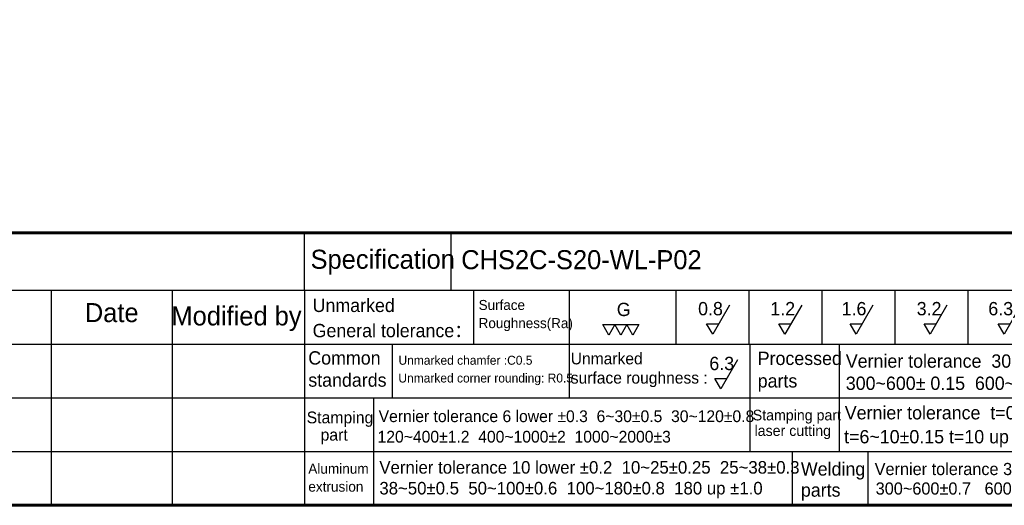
# Model space of a CAD drawing. Header units: millimetres. Extents: x 399 to 6076, y -1991 to 1602.
# Tile 310 of 324: x 5677 to 5812, y -22 to 44. Entities that reach past the tile are written whole.
import ezdxf
from ezdxf.enums import TextEntityAlignment as Align

# ---------------------------------------------------------------- set-up
doc = ezdxf.new("R2010")
doc.units = ezdxf.units.MM
doc.linetypes.add('SLD-實線', pattern=[0])
doc.layers.add('BORDER', color=7, linetype='Continuous')
doc.layers.add('圖框', color=7, linetype='SLD-實線')
doc.styles.add('標題欄', font='txt')

# ---------------------------------------------------------------- blocks, each defined once
blk = doc.blocks.new('A4-英文圖框-橫式')
at = {"layer": 'BORDER', "color": 123, "linetype": 'Continuous', "lineweight": 60, "ltscale": 25.4}
blk.add_line((2151.7, -57.78), (2549.79, -57.78), dxfattribs=at)
at = {"layer": 'BORDER', "color": 60, "linetype": 'Continuous', "ltscale": 25.4}
for p, q in [((2255, -65.63), (2255, -57.78)), ((2275.1, -65.63), (2275.1, -57.78)), ((2151.7, -65.63), (2549.79, -65.63)), ((2220.31, -65.63), (2220.31, -95.06)), ((2236.88, -65.63), (2236.88, -95.06)), ((2255, -65.63), (2255, -95.06)), ((2278.15, -65.63), (2278.15, -72.99)), ((2291.22, -65.63), (2291.22, -80.35)), ((2305.82, -65.63), (2305.82, -72.99)), ((2315.82, -65.63), (2315.82, -72.99)), ((2325.82, -65.63), (2325.82, -72.99)), ((2335.82, -65.63), (2335.82, -72.99)), ((2345.82, -65.63), (2345.82, -72.99)), ((2151.7, -72.99), (2364.21, -72.99)), ((2266.98, -72.99), (2266.98, -80.35)), ((2315.96, -72.99), (2315.96, -80.35)), ((2328.19, -72.99), (2328.19, -80.35)), ((2151.7, -80.35), (2364.21, -80.35)), ((2264.44, -80.35), (2264.44, -87.7)), ((2315.96, -80.35), (2315.96, -87.7)), ((2328.19, -80.35), (2328.19, -87.7)), ((2151.7, -87.7), (2364.21, -87.7)), ((2264.44, -87.7), (2264.44, -95.06)), ((2321.74, -87.7), (2321.74, -95.06)), ((2332.11, -87.7), (2332.11, -95.06))]:
    blk.add_line(p, q, dxfattribs=at)
at = {"layer": 'BORDER', "color": 2, "linetype": 'Continuous', "ltscale": 25.4}
for p, q in [((2313.17, -67.68), (2310.88, -71.65)), ((2323.06, -67.68), (2320.77, -71.65)), ((2332.82, -67.68), (2330.53, -71.65)), ((2342.95, -67.68), (2340.66, -71.65)), ((2353.07, -67.68), (2350.78, -71.65)), ((2296.65, -71.76), (2295.82, -70.33)), ((2295.82, -70.33), (2297.47, -70.33)), ((2297.47, -70.33), (2296.65, -71.76)), ((2298.3, -71.76), (2297.47, -70.33)), ((2297.47, -70.33), (2299.12, -70.33)), ((2299.12, -70.33), (2298.3, -71.76)), ((2299.94, -71.76), (2299.12, -70.33)), ((2299.12, -70.33), (2300.77, -70.33)), ((2300.77, -70.33), (2299.94, -71.76)), ((2310.88, -71.65), (2310.05, -70.22)), ((2310.05, -70.22), (2311.7, -70.22)), ((2320.77, -71.65), (2319.94, -70.22)), ((2319.94, -70.22), (2321.59, -70.22)), ((2330.53, -71.65), (2329.7, -70.22)), ((2329.7, -70.22), (2331.35, -70.22)), ((2340.66, -71.65), (2339.84, -70.22)), ((2339.84, -70.22), (2341.48, -70.22)), ((2350.78, -71.65), (2349.96, -70.22)), ((2349.96, -70.22), (2351.61, -70.22)), ((2314.27, -75.17), (2311.98, -79.13)), ((2311.98, -79.13), (2311.16, -77.71)), ((2311.16, -77.71), (2312.8, -77.71))]:
    blk.add_line(p, q, dxfattribs=at)
at = {"layer": 'BORDER', "color": 123, "linetype": 'Continuous', "lineweight": 60, "ltscale": 25.4}
blk.add_lwpolyline([(2151.7, 188.79), (2555.09, 188.79), (2555.09, -95.06), (2151.7, -95.06)], close=True, dxfattribs=at)
at = {"layer": '圖框', "style": '標題欄'}
for s, height, p in [('Specification', 2.6053, (2255.83, -60.09)), ('Unmarked', 1.824, (2256.11, -66.79)), ('Surface', 1.377, (2278.84, -66.96)), ('G', 1.82, (2297.75, -67.35)), ('0.8', 1.824, (2308.88, -67.24)), ('1.2', 1.824, (2318.77, -67.24)), ('1.6', 1.824, (2328.53, -67.24)), ('3.2', 1.824, (2338.81, -67.24)), ('6.3', 1.824, (2348.61, -67.24)), ('Date', 2.605, (2224.93, -67.39)), ('Modified by', 2.6053, (2236.78, -67.84)), ('General tolerance：', 1.8237, (2256.11, -70.24)), ('Roughness(Ra)', 1.377, (2278.84, -69.44)), ('Common', 1.824, (2255.52, -73.98)), ('Unmarked', 1.596, (2291.45, -74.18)), ('Processed', 1.824, (2317.04, -74.04)), ('Unmarked chamfer :C0.5', 1.2273, (2267.87, -74.6)), ('6.3', 1.824, (2310.42, -74.74)), ('Vernier tolerance  300 lower %%P0.1', 1.8237, (2329.1, -74.41)), ('surface roughness :', 1.5965, (2291.45, -76.81)), ('standards', 1.824, (2255.52, -77.01)), ('Unmarked corner rounding: R0.5', 1.2273, (2267.85, -77.03)), ('parts', 1.824, (2317.04, -77.12)), ('300~600%%P 0.15  600~1000%%P 0.2', 1.8237, (2329.1, -77.45)), ('Stamping', 1.614, (2255.3, -82.23)), ('Vernier tolerance 6 lower %%P0.3  6~30%%P0.5  30~120%%P0.8', 1.6062, (2265.15, -82.07)), ('Stamping part', 1.4514, (2316.36, -81.99)), ('Vernier tolerance  t=0.6~5%%P0.1', 1.8237, (2328.96, -81.48)), (' part', 1.614, (2256.6, -84.6)), ('120~400%%P1.2  400~1000%%P2  1000~2000%%P3', 1.6062, (2265, -84.87)), ('laser cutting', 1.4514, (2316.61, -84.12)), ('t=6~10%%P0.15 t=10 up %%P0.2', 1.8237, (2328.87, -84.76)), ('Vernier tolerance 10 lower %%P0.2  10~25%%P0.25  25~38%%P0.3', 1.7169, (2265.25, -89.01)), ('Aluminum', 1.39, (2255.52, -89.35)), ('Welding', 1.824, (2322.95, -89.17)), ('Vernier tolerance 300 lower %%P0.5  ', 1.6654, (2333.05, -89.26)), ('extrusion', 1.39, (2255.52, -91.81)), ('38~50%%P0.5  50~100%%P0.6  100~180%%P0.8  180 up %%P1.0', 1.7169, (2265.25, -91.86)), ('parts', 1.824, (2322.95, -92.06)), ('300~600%%P0.7   600~1000%%P1.0', 1.6654, (2333.19, -91.93))]:
    blk.add_text(s, height=height, dxfattribs=at).set_placement(p, align=Align.TOP_LEFT)

msp = doc.modelspace()

# ---------------------------------------------------------------- block references
msp.add_blockref('A4-英文圖框-橫式', (3461.319, 72.605))

# ---------------------------------------------------------------- texts
at = {"layer": '圖框', "lineweight": 35, "style": '標題欄'}
msp.add_text('CHS2C-S20-WL-P02', height=2.60526, dxfattribs=at).set_placement((5737.774, 12.458), align=Align.TOP_LEFT)

doc.saveas('drawing.dxf')
